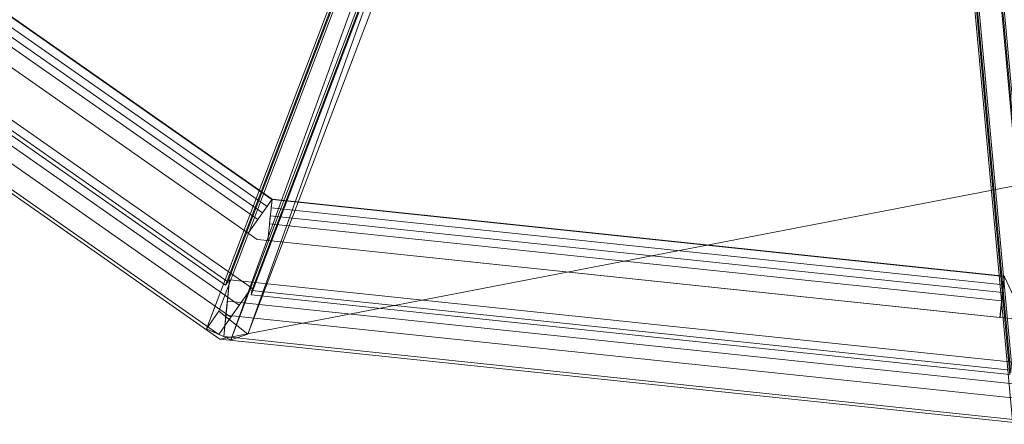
# Model space of a CAD drawing. Header units: millimetres. Extents: x -430348 to -225823, y -86243 to 5084.
# Tile 618 of 656: x -378659 to -377473, y -8862 to -8374. Entities that reach past the tile are written whole.
import ezdxf

# ---------------------------------------------------------------- set-up
doc = ezdxf.new("R2010")
doc.units = ezdxf.units.MM
for name, color, linetype, lineweight in [('A-GLAZ-CURT', 52, 'Continuous', 9), ('A-GLAZ-CWMG', 51, 'Continuous', 9), ('A-ROOF', 132, 'Continuous', 9)]:
    doc.layers.add(name, color=color, linetype=linetype, lineweight=lineweight)

# ---------------------------------------------------------------- blocks, each defined once
blk = doc.blocks.new('System Panel - Solid-518631-_3D_ Copy 1')
at = {"layer": 'A-GLAZ-CURT'}
mesh = blk.add_polyface(dxfattribs=at)
corners = [(-515.1, 24.5), (-515.1, 24.5, 975), (515.1, 24.5, 975), (515.1, 24.5)]
mesh.append_faces([[corners[k] for k in face] for face in [(1, 2, 3, 0)]])
mesh = blk.add_polyface(dxfattribs=at)
corners = [(515.1, 14.5), (-515.1, 14.5), (-515.1, 24.5), (515.1, 24.5)]
mesh.append_faces([[corners[k] for k in face] for face in [(0, 1, 2, 3)]])
mesh = blk.add_polyface(dxfattribs=at)
corners = [(-515.1, 14.5, 975), (515.1, 14.5, 975), (515.1, 24.5, 975), (-515.1, 24.5, 975)]
mesh.append_faces([[corners[k] for k in face] for face in [(0, 1, 2, 3)]])
mesh = blk.add_polyface(dxfattribs=at)
corners = [(515.1, 14.5, 975), (515.1, 14.5), (515.1, 24.5), (515.1, 24.5, 975)]
mesh.append_faces([[corners[k] for k in face] for face in [(0, 1, 2, 3)]])
mesh = blk.add_polyface(dxfattribs=at)
corners = [(-515.1, 14.5), (515.1, 14.5), (515.1, 14.5, 975), (-515.1, 14.5, 975)]
mesh.append_faces([[corners[k] for k in face] for face in [(2, 3, 0, 1)]])
blk = doc.blocks.new('System Panel - Solid-518635-_3D_ Copy 1')
at = {"layer": 'A-GLAZ-CURT'}
mesh = blk.add_polyface(dxfattribs=at)
corners = [(-443.4, 24.5), (-443.4, 24.5, 975), (443.4, 24.5, 975), (443.4, 24.5)]
mesh.append_faces([[corners[k] for k in face] for face in [(2, 3, 0, 1)]])
mesh = blk.add_polyface(dxfattribs=at)
corners = [(443.4, 14.5), (-443.4, 14.5), (-443.4, 24.5), (443.4, 24.5)]
mesh.append_faces([[corners[k] for k in face] for face in [(3, 0, 1, 2)]])
mesh = blk.add_polyface(dxfattribs=at)
corners = [(-443.4, 14.5, 975), (443.4, 14.5, 975), (443.4, 24.5, 975), (-443.4, 24.5, 975)]
mesh.append_faces([[corners[k] for k in face] for face in [(3, 0, 1, 2)]])
mesh = blk.add_polyface(dxfattribs=at)
corners = [(-443.4, 14.5), (-443.4, 14.5, 975), (-443.4, 24.5, 975), (-443.4, 24.5)]
mesh.append_faces([[corners[k] for k in face] for face in [(0, 1, 2, 3)]])
mesh = blk.add_polyface(dxfattribs=at)
corners = [(443.4, 14.5, 975), (443.4, 14.5), (443.4, 24.5), (443.4, 24.5, 975)]
mesh.append_faces([[corners[k] for k in face] for face in [(0, 1, 2, 3)]])
mesh = blk.add_polyface(dxfattribs=at)
corners = [(-443.4, 14.5), (443.4, 14.5), (443.4, 14.5, 975), (-443.4, 14.5, 975)]
mesh.append_faces([[corners[k] for k in face] for face in [(3, 0, 1, 2)]])
blk = doc.blocks.new('Rectangular Mullion - 50mm x 50mm-518628-_3D_ Copy 1')
at = {"layer": 'A-GLAZ-CWMG'}
mesh = blk.add_polyface(dxfattribs=at)
corners = [(0, 25), (-50, 25), (-50, -25), (0, -25)]
mesh.append_faces([[corners[k] for k in face] for face in [(3, 0, 1, 2)]])
mesh = blk.add_polyface(dxfattribs=at)
corners = [(-50, 25), (0, 25), (0, 25, -1030.2), (-50, 25, -1030.2)]
mesh.append_faces([[corners[k] for k in face] for face in [(0, 1, 2, 3)]])
mesh = blk.add_polyface(dxfattribs=at)
corners = [(-50, -25), (-50, 25), (-50, 25, -1030.2), (-50, -25, -1030.2)]
mesh.append_faces([[corners[k] for k in face] for face in [(0, 1, 2, 3)]])
mesh = blk.add_polyface(dxfattribs=at)
corners = [(0, 25), (0, -25), (0, -25, -1030.2), (0, 25, -1030.2)]
mesh.append_faces([[corners[k] for k in face] for face in [(0, 1, 2, 3)]])
mesh = blk.add_polyface(dxfattribs=at)
corners = [(0, -25), (-50, -25), (-50, -25, -1030.2), (0, -25, -1030.2)]
mesh.append_faces([[corners[k] for k in face] for face in [(0, 1, 2, 3)]])
blk = doc.blocks.new('Quad Corner Mullion - Quad Mullion 1-518638-_3D_ Copy 1')
at = {"layer": 'A-GLAZ-CWMG'}
mesh = blk.add_polyface(dxfattribs=at)
corners = [(17.8, 18.7), (6.5, 25), (-6.5, 25), (-6.5, -25)]
mesh.append_faces([[corners[k] for k in face] for face in [(3, 0, 1, 2)]])
mesh = blk.add_polyface(dxfattribs=at)
corners = [(-6.5, 25), (6.5, 25), (6.5, 25, -1050), (-6.5, 25, -1050)]
mesh.append_faces([[corners[k] for k in face] for face in [(3, 0, 1, 2)]])
mesh = blk.add_polyface(dxfattribs=at)
corners = [(-6.5, -25), (-6.5, 25), (-6.5, 25, -1050), (-6.5, -25, -1050)]
mesh.append_faces([[corners[k] for k in face] for face in [(0, 1, 2, 3)]])
mesh = blk.add_polyface(dxfattribs=at)
corners = [(6.5, 25), (17.8, 18.7), (17.8, 18.7, -1050), (6.5, 25, -1050)]
mesh.append_faces([[corners[k] for k in face] for face in [(3, 0, 1, 2)]])
mesh = blk.add_polyface(dxfattribs=at)
corners = [(17.8, 18.7), (-6.5, -25), (-6.5, -25, -1050), (17.8, 18.7, -1050)]
mesh.append_faces([[corners[k] for k in face] for face in [(3, 0, 1, 2)]])
blk = doc.blocks.new('Rectangular Mullion - 50mm x 50mm-518629-_3D_ Copy 1')
at = {"layer": 'A-GLAZ-CWMG'}
mesh = blk.add_polyface(dxfattribs=at)
corners = [(0, 25, -1030.2), (0, -25, -1030.2), (-50, -25, -1030.2), (-50, 25, -1030.2)]
mesh.append_faces([[corners[k] for k in face] for face in [(0, 1, 2, 3)]])
mesh = blk.add_polyface(dxfattribs=at)
corners = [(-50, 25), (0, 25), (0, 25, -1030.2), (-50, 25, -1030.2)]
mesh.append_faces([[corners[k] for k in face] for face in [(0, 1, 2, 3)]])
mesh = blk.add_polyface(dxfattribs=at)
corners = [(-50, -25), (-50, 25), (-50, 25, -1030.2), (-50, -25, -1030.2)]
mesh.append_faces([[corners[k] for k in face] for face in [(0, 1, 2, 3)]])
mesh = blk.add_polyface(dxfattribs=at)
corners = [(0, 25), (0, -25), (0, -25, -1030.2), (0, 25, -1030.2)]
mesh.append_faces([[corners[k] for k in face] for face in [(0, 1, 2, 3)]])
mesh = blk.add_polyface(dxfattribs=at)
corners = [(0, -25), (-50, -25), (-50, -25, -1030.2), (0, -25, -1030.2)]
mesh.append_faces([[corners[k] for k in face] for face in [(0, 1, 2, 3)]])
blk = doc.blocks.new('Rectangular Mullion - 50mm x 50mm-518632-_3D_ Copy 1')
at = {"layer": 'A-GLAZ-CWMG'}
mesh = blk.add_polyface(dxfattribs=at)
corners = [(0, 25), (-50, 25), (-50, -25), (0, -25)]
mesh.append_faces([[corners[k] for k in face] for face in [(2, 3, 0, 1)]])
mesh = blk.add_polyface(dxfattribs=at)
corners = [(0, 25, -886.7), (0, -25, -886.7), (-50, -25, -886.7), (-50, 25, -886.7)]
mesh.append_faces([[corners[k] for k in face] for face in [(0, 1, 2, 3)]])
mesh = blk.add_polyface(dxfattribs=at)
corners = [(-50, 25), (0, 25), (0, 25, -886.7), (-50, 25, -886.7)]
mesh.append_faces([[corners[k] for k in face] for face in [(0, 1, 2, 3)]])
mesh = blk.add_polyface(dxfattribs=at)
corners = [(-50, -25), (-50, 25), (-50, 25, -886.7), (-50, -25, -886.7)]
mesh.append_faces([[corners[k] for k in face] for face in [(0, 1, 2, 3)]])
mesh = blk.add_polyface(dxfattribs=at)
corners = [(0, 25), (0, -25), (0, -25, -886.7), (0, 25, -886.7)]
mesh.append_faces([[corners[k] for k in face] for face in [(0, 1, 2, 3)]])
mesh = blk.add_polyface(dxfattribs=at)
corners = [(0, -25), (-50, -25), (-50, -25, -886.7), (0, -25, -886.7)]
mesh.append_faces([[corners[k] for k in face] for face in [(0, 1, 2, 3)]])
blk = doc.blocks.new('Quad Corner Mullion - Quad Mullion 1-518639-_3D_ Copy 1')
at = {"layer": 'A-GLAZ-CWMG'}
mesh = blk.add_polyface(dxfattribs=at)
corners = [(18.9, 17.8), (7, 25), (-7, 25), (-7, -25)]
mesh.append_faces([[corners[k] for k in face] for face in [(3, 0, 1, 2)]])
mesh = blk.add_polyface(dxfattribs=at)
corners = [(-7, 25), (7, 25), (7, 25, -1050), (-7, 25, -1050)]
mesh.append_faces([[corners[k] for k in face] for face in [(3, 0, 1, 2)]])
mesh = blk.add_polyface(dxfattribs=at)
corners = [(-7, -25), (-7, 25), (-7, 25, -1050), (-7, -25, -1050)]
mesh.append_faces([[corners[k] for k in face] for face in [(3, 0, 1, 2)]])
mesh = blk.add_polyface(dxfattribs=at)
corners = [(7, 25), (18.9, 17.8), (18.9, 17.8, -1050), (7, 25, -1050)]
mesh.append_faces([[corners[k] for k in face] for face in [(3, 0, 1, 2)]])
mesh = blk.add_polyface(dxfattribs=at)
corners = [(18.9, 17.8), (-7, -25), (-7, -25, -1050), (18.9, 17.8, -1050)]
mesh.append_faces([[corners[k] for k in face] for face in [(3, 0, 1, 2)]])
blk = doc.blocks.new('Rectangular Mullion - 50mm x 50mm-518633-_3D_ Copy 1')
at = {"layer": 'A-GLAZ-CWMG'}
mesh = blk.add_polyface(dxfattribs=at)
corners = [(0, 25), (-50, 25), (-50, -25), (0, -25)]
mesh.append_faces([[corners[k] for k in face] for face in [(2, 3, 0, 1)]])
mesh = blk.add_polyface(dxfattribs=at)
corners = [(0, 25, -886.7), (0, -25, -886.7), (-50, -25, -886.7), (-50, 25, -886.7)]
mesh.append_faces([[corners[k] for k in face] for face in [(0, 1, 2, 3)]])
mesh = blk.add_polyface(dxfattribs=at)
corners = [(-50, 25), (0, 25), (0, 25, -886.7), (-50, 25, -886.7)]
mesh.append_faces([[corners[k] for k in face] for face in [(0, 1, 2, 3)]])
mesh = blk.add_polyface(dxfattribs=at)
corners = [(-50, -25), (-50, 25), (-50, 25, -886.7), (-50, -25, -886.7)]
mesh.append_faces([[corners[k] for k in face] for face in [(0, 1, 2, 3)]])
mesh = blk.add_polyface(dxfattribs=at)
corners = [(0, 25), (0, -25), (0, -25, -886.7), (0, 25, -886.7)]
mesh.append_faces([[corners[k] for k in face] for face in [(0, 1, 2, 3)]])
mesh = blk.add_polyface(dxfattribs=at)
corners = [(0, -25), (-50, -25), (-50, -25, -886.7), (0, -25, -886.7)]
mesh.append_faces([[corners[k] for k in face] for face in [(0, 1, 2, 3)]])
blk = doc.blocks.new('System Panel - Glazed-518654-_3D_ Copy 1')
at = {"layer": 'A-GLAZ-CURT', "transparency": 33554471}
mesh = blk.add_polyface(dxfattribs=at)
corners = [(-443.4, 5), (-443.4, 5, 425), (443.4, 5, 425), (443.4, 5)]
mesh.append_faces([[corners[k] for k in face] for face in [(2, 3, 0, 1)]])
mesh = blk.add_polyface(dxfattribs=at)
corners = [(443.4, -5), (-443.4, -5), (-443.4, 5), (443.4, 5)]
mesh.append_faces([[corners[k] for k in face] for face in [(3, 0, 1, 2)]])
mesh = blk.add_polyface(dxfattribs=at)
corners = [(-443.4, -5, 425), (443.4, -5, 425), (443.4, 5, 425), (-443.4, 5, 425)]
mesh.append_faces([[corners[k] for k in face] for face in [(3, 0, 1, 2)]])
mesh = blk.add_polyface(dxfattribs=at)
corners = [(-443.4, -5), (-443.4, -5, 425), (-443.4, 5, 425), (-443.4, 5)]
mesh.append_faces([[corners[k] for k in face] for face in [(0, 1, 2, 3)]])
mesh = blk.add_polyface(dxfattribs=at)
corners = [(443.4, -5, 425), (443.4, -5), (443.4, 5), (443.4, 5, 425)]
mesh.append_faces([[corners[k] for k in face] for face in [(0, 1, 2, 3)]])
mesh = blk.add_polyface(dxfattribs=at)
corners = [(-443.4, -5), (443.4, -5), (443.4, -5, 425), (-443.4, -5, 425)]
mesh.append_faces([[corners[k] for k in face] for face in [(3, 0, 1, 2)]])
blk = doc.blocks.new('Quad Corner Mullion - Quad Mullion 1-518655-_3D_ Copy 1')
at = {"layer": 'A-GLAZ-CWMG'}
mesh = blk.add_polyface(dxfattribs=at)
corners = [(18.9, 17.8, -500), (-7, -25, -500), (-7, 25, -500), (7, 25, -500)]
mesh.append_faces([[corners[k] for k in face] for face in [(3, 0, 1, 2)]])
mesh = blk.add_polyface(dxfattribs=at)
corners = [(-7, 25), (7, 25), (7, 25, -500), (-7, 25, -500)]
mesh.append_faces([[corners[k] for k in face] for face in [(0, 1, 2, 3)]])
mesh = blk.add_polyface(dxfattribs=at)
corners = [(-7, -25), (-7, 25), (-7, 25, -500), (-7, -25, -500)]
mesh.append_faces([[corners[k] for k in face] for face in [(0, 1, 2, 3)]])
mesh = blk.add_polyface(dxfattribs=at)
corners = [(7, 25), (18.9, 17.8), (18.9, 17.8, -500), (7, 25, -500)]
mesh.append_faces([[corners[k] for k in face] for face in [(3, 0, 1, 2)]])
mesh = blk.add_polyface(dxfattribs=at)
corners = [(18.9, 17.8), (-7, -25), (-7, -25, -500), (18.9, 17.8, -500)]
mesh.append_faces([[corners[k] for k in face] for face in [(3, 0, 1, 2)]])
blk = doc.blocks.new('System Panel - Glazed-518656-_3D_ Copy 1')
at = {"layer": 'A-GLAZ-CURT', "transparency": 33554471}
mesh = blk.add_polyface(dxfattribs=at)
corners = [(-515.1, 5), (-515.1, 5, 425), (515.1, 5, 425), (515.1, 5)]
mesh.append_faces([[corners[k] for k in face] for face in [(1, 2, 3, 0)]])
mesh = blk.add_polyface(dxfattribs=at)
corners = [(515.1, -5), (-515.1, -5), (-515.1, 5), (515.1, 5)]
mesh.append_faces([[corners[k] for k in face] for face in [(0, 1, 2, 3)]])
mesh = blk.add_polyface(dxfattribs=at)
corners = [(-515.1, -5, 425), (515.1, -5, 425), (515.1, 5, 425), (-515.1, 5, 425)]
mesh.append_faces([[corners[k] for k in face] for face in [(0, 1, 2, 3)]])
mesh = blk.add_polyface(dxfattribs=at)
corners = [(515.1, -5, 425), (515.1, -5), (515.1, 5), (515.1, 5, 425)]
mesh.append_faces([[corners[k] for k in face] for face in [(0, 1, 2, 3)]])
mesh = blk.add_polyface(dxfattribs=at)
corners = [(-515.1, -5), (515.1, -5), (515.1, -5, 425), (-515.1, -5, 425)]
mesh.append_faces([[corners[k] for k in face] for face in [(2, 3, 0, 1)]])
blk = doc.blocks.new('Quad Corner Mullion - Quad Mullion 1-518657-_3D_ Copy 1')
at = {"layer": 'A-GLAZ-CWMG'}
mesh = blk.add_polyface(dxfattribs=at)
corners = [(17.8, 18.7, -500), (-6.5, -25, -500), (-6.5, 25, -500), (6.5, 25, -500)]
mesh.append_faces([[corners[k] for k in face] for face in [(2, 3, 0, 1)]])
mesh = blk.add_polyface(dxfattribs=at)
corners = [(-6.5, 25), (6.5, 25), (6.5, 25, -500), (-6.5, 25, -500)]
mesh.append_faces([[corners[k] for k in face] for face in [(0, 1, 2, 3)]])
mesh = blk.add_polyface(dxfattribs=at)
corners = [(-6.5, -25), (-6.5, 25), (-6.5, 25, -500), (-6.5, -25, -500)]
mesh.append_faces([[corners[k] for k in face] for face in [(0, 1, 2, 3)]])
mesh = blk.add_polyface(dxfattribs=at)
corners = [(6.5, 25), (17.8, 18.7), (17.8, 18.7, -500), (6.5, 25, -500)]
mesh.append_faces([[corners[k] for k in face] for face in [(0, 1, 2, 3)]])
mesh = blk.add_polyface(dxfattribs=at)
corners = [(17.8, 18.7), (-6.5, -25), (-6.5, -25, -500), (17.8, 18.7, -500)]
mesh.append_faces([[corners[k] for k in face] for face in [(3, 0, 1, 2)]])
blk = doc.blocks.new('Rectangular Mullion - 50mm x 50mm-518634-_3D_ Copy 1')
at = {"layer": 'A-GLAZ-CWMG'}
mesh = blk.add_polyface(dxfattribs=at)
corners = [(25, 25), (-25, 25), (-25, -25), (25, -25)]
mesh.append_faces([[corners[k] for k in face] for face in [(2, 3, 0, 1)]])
mesh = blk.add_polyface(dxfattribs=at)
corners = [(25, 25, -886.7), (25, -25, -886.7), (-25, -25, -886.7), (-25, 25, -886.7)]
mesh.append_faces([[corners[k] for k in face] for face in [(0, 1, 2, 3)]])
mesh = blk.add_polyface(dxfattribs=at)
corners = [(-25, 25), (25, 25), (25, 25, -886.7), (-25, 25, -886.7)]
mesh.append_faces([[corners[k] for k in face] for face in [(0, 1, 2, 3)]])
mesh = blk.add_polyface(dxfattribs=at)
corners = [(-25, -25), (-25, 25), (-25, 25, -886.7), (-25, -25, -886.7)]
mesh.append_faces([[corners[k] for k in face] for face in [(0, 1, 2, 3)]])
mesh = blk.add_polyface(dxfattribs=at)
corners = [(25, 25), (25, -25), (25, -25, -886.7), (25, 25, -886.7)]
mesh.append_faces([[corners[k] for k in face] for face in [(0, 1, 2, 3)]])
mesh = blk.add_polyface(dxfattribs=at)
corners = [(25, -25), (-25, -25), (-25, -25, -886.7), (25, -25, -886.7)]
mesh.append_faces([[corners[k] for k in face] for face in [(0, 1, 2, 3)]])
blk = doc.blocks.new('Rectangular Mullion - 50mm x 50mm-518630-_3D_ Copy 1')
at = {"layer": 'A-GLAZ-CWMG'}
mesh = blk.add_polyface(dxfattribs=at)
corners = [(25, 25), (-25, 25), (-25, -25), (25, -25)]
mesh.append_faces([[corners[k] for k in face] for face in [(2, 3, 0, 1)]])
mesh = blk.add_polyface(dxfattribs=at)
corners = [(-25, 25), (25, 25), (25, 25, -1030.2), (-25, 25, -1030.2)]
mesh.append_faces([[corners[k] for k in face] for face in [(0, 1, 2, 3)]])
mesh = blk.add_polyface(dxfattribs=at)
corners = [(-25, -25), (-25, 25), (-25, 25, -1030.2), (-25, -25, -1030.2)]
mesh.append_faces([[corners[k] for k in face] for face in [(0, 1, 2, 3)]])
mesh = blk.add_polyface(dxfattribs=at)
corners = [(25, 25), (25, -25), (25, -25, -1030.2), (25, 25, -1030.2)]
mesh.append_faces([[corners[k] for k in face] for face in [(0, 1, 2, 3)]])
mesh = blk.add_polyface(dxfattribs=at)
corners = [(25, -25), (-25, -25), (-25, -25, -1030.2), (25, -25, -1030.2)]
mesh.append_faces([[corners[k] for k in face] for face in [(0, 1, 2, 3)]])
blk = doc.blocks.new('System Panel - Glazed-518679-_3D_ Copy 1')
at = {"layer": 'A-GLAZ-CURT', "transparency": 33554471}
mesh = blk.add_polyface(dxfattribs=at)
corners = [(-535.1, 5), (-31.4, 5, 2329.3), (535.1, 5)]
mesh.append_faces([[corners[k] for k in face] for face in [(2, 0, 1)]])
mesh = blk.add_polyface(dxfattribs=at)
corners = [(535.1, -5), (-535.1, -5), (-535.1, 5), (535.1, 5)]
mesh.append_faces([[corners[k] for k in face] for face in [(0, 1, 2, 3)]])
mesh = blk.add_polyface(dxfattribs=at)
corners = [(-535.1, -5), (-31.4, -5, 2329.3), (-31.4, 5, 2329.3), (-535.1, 5)]
mesh.append_faces([[corners[k] for k in face] for face in [(3, 0, 1, 2)]])
mesh = blk.add_polyface(dxfattribs=at)
corners = [(-535.1, -5), (535.1, -5), (-31.4, -5, 2329.3)]
mesh.append_faces([[corners[k] for k in face] for face in [(0, 1, 2)]])
blk = doc.blocks.new('System Panel - Glazed-518680-_3D_ Copy 1')
at = {"layer": 'A-GLAZ-CURT', "transparency": 33554471}
mesh = blk.add_polyface(dxfattribs=at)
corners = [(-459.4, 5), (66.1, 5, 2309.6), (459.4, 5)]
mesh.append_faces([[corners[k] for k in face] for face in [(2, 0, 1)]])
mesh = blk.add_polyface(dxfattribs=at)
corners = [(459.4, -5), (-459.4, -5), (-459.4, 5), (459.4, 5)]
mesh.append_faces([[corners[k] for k in face] for face in [(3, 0, 1, 2)]])
mesh = blk.add_polyface(dxfattribs=at)
corners = [(-459.4, -5), (66.1, -5, 2309.6), (66.1, 5, 2309.6), (-459.4, 5)]
mesh.append_faces([[corners[k] for k in face] for face in [(3, 0, 1, 2)]])
mesh = blk.add_polyface(dxfattribs=at)
corners = [(66.1, -5, 2309.6), (459.4, -5), (459.4, 5), (66.1, 5, 2309.6)]
mesh.append_faces([[corners[k] for k in face] for face in [(3, 0, 1, 2)]])
mesh = blk.add_polyface(dxfattribs=at)
corners = [(-459.4, -5), (459.4, -5), (66.1, -5, 2309.6)]
mesh.append_faces([[corners[k] for k in face] for face in [(0, 1, 2)]])
blk = doc.blocks.new('System Panel - Glazed-518681-_3D_ Copy 1')
at = {"layer": 'A-GLAZ-CURT', "transparency": 33554471}
mesh = blk.add_polyface(dxfattribs=at)
corners = [(-552.6, 5), (-140.5, 5, 2251.8), (552.6, 5)]
mesh.append_faces([[corners[k] for k in face] for face in [(2, 0, 1)]])
mesh = blk.add_polyface(dxfattribs=at)
corners = [(-140.5, -5, 2251.8), (552.6, -5), (552.6, 5), (-140.5, 5, 2251.8)]
mesh.append_faces([[corners[k] for k in face] for face in [(3, 0, 1, 2)]])
mesh = blk.add_polyface(dxfattribs=at)
corners = [(-552.6, -5), (552.6, -5), (-140.5, -5, 2251.8)]
mesh.append_faces([[corners[k] for k in face] for face in [(0, 1, 2)]])
blk = doc.blocks.new('Rectangular Mullion - 50mm x 50mm-518670-_3D_ Copy 1')
at = {"layer": 'A-GLAZ-CWMG'}
mesh = blk.add_polyface(dxfattribs=at)
corners = [(0, 25, -1113.1), (0, -25, -1113.1), (-50, -25, -1113.1), (-50, 25, -1113.1)]
mesh.append_faces([[corners[k] for k in face] for face in [(0, 1, 2, 3)]])
mesh = blk.add_polyface(dxfattribs=at)
corners = [(-50, 25, -15.6), (0, 25, -3.4), (0, 25, -1113.1), (-50, 25, -1113.1)]
mesh.append_faces([[corners[k] for k in face] for face in [(0, 1, 2, 3)]])
mesh = blk.add_polyface(dxfattribs=at)
corners = [(-50, -25, -15.6), (-50, 25, -15.6), (-50, 25, -1113.1), (-50, -25, -1113.1)]
mesh.append_faces([[corners[k] for k in face] for face in [(3, 0, 1, 2)]])
mesh = blk.add_polyface(dxfattribs=at)
corners = [(0, 25, -3.4), (0, -25, -3.4), (0, -25, -1113.1), (0, 25, -1113.1)]
mesh.append_faces([[corners[k] for k in face] for face in [(0, 1, 2, 3)]])
mesh = blk.add_polyface(dxfattribs=at)
corners = [(0, -25, -3.4), (-50, -25, -15.6), (-50, -25, -1113.1), (0, -25, -1113.1)]
mesh.append_faces([[corners[k] for k in face] for face in [(3, 0, 1, 2)]])
blk = doc.blocks.new('Quad Corner Mullion - Quad Mullion 1-518686-_3D_ Copy 1')
at = {"layer": 'A-GLAZ-CWMG'}
mesh = blk.add_polyface(dxfattribs=at)
corners = [(29.4, -4.2), (16.1, 25), (-16.1, 25), (-16.1, -25)]
mesh.append_faces([[corners[k] for k in face] for face in [(3, 0, 1, 2)]])
mesh = blk.add_polyface(dxfattribs=at)
corners = [(-16.1, 25), (16.1, 25), (16.1, 25, -2518.1), (3.2, 25, -2492.6), (-16.1, 25, -2408.6)]
mesh.append_faces([[corners[k] for k in face] for face in [(0, 1, 4)]], dxfattribs={"vtx1": -1})
mesh.append_faces([[corners[k] for k in face] for face in [(2, 3, 4, 1)]], dxfattribs={"vtx2": -1})
mesh = blk.add_polyface(dxfattribs=at)
corners = [(-16.1, -25), (-16.1, 25), (-16.1, 25, -2408.6), (-16.1, -25, -2408.6)]
mesh.append_faces([[corners[k] for k in face] for face in [(3, 0, 1, 2)]])
mesh = blk.add_polyface(dxfattribs=at)
corners = [(16.1, 25), (29.4, -4.2), (29.4, -4.2, -2535.7), (16.1, 25, -2518.1)]
mesh.append_faces([[corners[k] for k in face] for face in [(3, 0, 1, 2)]])
mesh = blk.add_polyface(dxfattribs=at)
corners = [(29.4, -4.2), (-16.1, -25), (-16.1, -25, -2408.6), (-2.4, -18.8, -2467.9), (29.4, -4.2, -2535.7)]
mesh.append_faces([[corners[k] for k in face] for face in [(0, 1, 2)]], dxfattribs={"vtx2": -1})
mesh.append_faces([[corners[k] for k in face] for face in [(2, 3, 4, 0)]], dxfattribs={"vtx3": -1})
blk = doc.blocks.new('Rectangular Mullion - 50mm x 50mm-518671-_3D_ Copy 1')
at = {"layer": 'A-GLAZ-CWMG'}
mesh = blk.add_polyface(dxfattribs=at)
corners = [(0, 25), (-50, 25), (-50, -25), (0, -25)]
mesh.append_faces([[corners[k] for k in face] for face in [(2, 3, 0, 1)]])
mesh = blk.add_polyface(dxfattribs=at)
corners = [(0, 25, -971.4), (0, -25, -971.4), (-50, -25, -971.4), (-50, 25, -971.4)]
mesh.append_faces([[corners[k] for k in face] for face in [(0, 1, 2, 3)]])
mesh = blk.add_polyface(dxfattribs=at)
corners = [(-50, 25), (0, 25), (0, 25, -971.4), (-50, 25, -971.4)]
mesh.append_faces([[corners[k] for k in face] for face in [(3, 0, 1, 2)]])
mesh = blk.add_polyface(dxfattribs=at)
corners = [(-50, -25), (-50, 25), (-50, 25, -971.4), (-50, -25, -971.4)]
mesh.append_faces([[corners[k] for k in face] for face in [(3, 0, 1, 2)]])
mesh = blk.add_polyface(dxfattribs=at)
corners = [(0, 25), (0, -25), (0, -25, -971.4), (0, 25, -971.4)]
mesh.append_faces([[corners[k] for k in face] for face in [(3, 0, 1, 2)]])
mesh = blk.add_polyface(dxfattribs=at)
corners = [(0, -25), (-50, -25), (-50, -25, -971.4), (0, -25, -971.4)]
mesh.append_faces([[corners[k] for k in face] for face in [(3, 0, 1, 2)]])
blk = doc.blocks.new('Quad Corner Mullion - Quad Mullion 1-518687-_3D_ Copy 1')
at = {"layer": 'A-GLAZ-CWMG'}
mesh = blk.add_polyface(dxfattribs=at)
corners = [(-16.1, 25), (16.1, 25), (16.1, 25, -2451.7), (-16.1, 25, -2451.7)]
mesh.append_faces([[corners[k] for k in face] for face in [(3, 0, 1, 2)]])
mesh = blk.add_polyface(dxfattribs=at)
corners = [(-16.1, -25), (-16.1, 25), (-16.1, 25, -2451.7), (-16.1, -25, -2451.7)]
mesh.append_faces([[corners[k] for k in face] for face in [(0, 1, 2, 3)]])
mesh = blk.add_polyface(dxfattribs=at)
corners = [(16.1, 25), (29.4, -4.2), (29.4, -4.2, -2451.7), (16.1, 25, -2451.7)]
mesh.append_faces([[corners[k] for k in face] for face in [(3, 0, 1, 2)]])
mesh = blk.add_polyface(dxfattribs=at)
corners = [(29.4, -4.2), (-16.1, -25), (-16.1, -25, -2451.7), (29.4, -4.2, -2451.7)]
mesh.append_faces([[corners[k] for k in face] for face in [(0, 1, 2, 3)]])
blk = doc.blocks.new('System Panel - Glazed-518690-_3D_ Copy 1')
at = {"layer": 'A-GLAZ-CURT', "transparency": 33554471}
mesh = blk.add_polyface(dxfattribs=at)
corners = [(-515.1, 5), (-515.1, 5, 750), (515.1, 5, 750), (515.1, 5)]
mesh.append_faces([[corners[k] for k in face] for face in [(1, 2, 3, 0)]])
mesh = blk.add_polyface(dxfattribs=at)
corners = [(515.1, -5), (-515.1, -5), (-515.1, 5), (515.1, 5)]
mesh.append_faces([[corners[k] for k in face] for face in [(0, 1, 2, 3)]])
mesh = blk.add_polyface(dxfattribs=at)
corners = [(-515.1, -5, 750), (515.1, -5, 750), (515.1, 5, 750), (-515.1, 5, 750)]
mesh.append_faces([[corners[k] for k in face] for face in [(0, 1, 2, 3)]])
mesh = blk.add_polyface(dxfattribs=at)
corners = [(515.1, -5, 750), (515.1, -5), (515.1, 5), (515.1, 5, 750)]
mesh.append_faces([[corners[k] for k in face] for face in [(0, 1, 2, 3)]])
mesh = blk.add_polyface(dxfattribs=at)
corners = [(-515.1, -5), (515.1, -5), (515.1, -5, 750), (-515.1, -5, 750)]
mesh.append_faces([[corners[k] for k in face] for face in [(2, 3, 0, 1)]])
blk = doc.blocks.new('Quad Corner Mullion - Quad Mullion 1-518691-_3D_ Copy 1')
at = {"layer": 'A-GLAZ-CWMG'}
mesh = blk.add_polyface(dxfattribs=at)
corners = [(-6.5, 25), (6.5, 25), (6.5, 25, -800), (-6.5, 25, -800)]
mesh.append_faces([[corners[k] for k in face] for face in [(0, 1, 2, 3)]])
mesh = blk.add_polyface(dxfattribs=at)
corners = [(-6.5, -25), (-6.5, 25), (-6.5, 25, -800), (-6.5, -25, -800)]
mesh.append_faces([[corners[k] for k in face] for face in [(0, 1, 2, 3)]])
mesh = blk.add_polyface(dxfattribs=at)
corners = [(6.5, 25), (17.8, 18.7), (17.8, 18.7, -800), (6.5, 25, -800)]
mesh.append_faces([[corners[k] for k in face] for face in [(0, 1, 2, 3)]])
mesh = blk.add_polyface(dxfattribs=at)
corners = [(17.8, 18.7), (-6.5, -25), (-6.5, -25, -800), (17.8, 18.7, -800)]
mesh.append_faces([[corners[k] for k in face] for face in [(3, 0, 1, 2)]])
blk = doc.blocks.new('System Panel - Glazed-518692-_3D_ Copy 1')
at = {"layer": 'A-GLAZ-CURT', "transparency": 33554471}
mesh = blk.add_polyface(dxfattribs=at)
corners = [(-443.4, 5), (-443.4, 5, 750), (443.4, 5, 750), (443.4, 5)]
mesh.append_faces([[corners[k] for k in face] for face in [(2, 3, 0, 1)]])
mesh = blk.add_polyface(dxfattribs=at)
corners = [(443.4, -5), (-443.4, -5), (-443.4, 5), (443.4, 5)]
mesh.append_faces([[corners[k] for k in face] for face in [(3, 0, 1, 2)]])
mesh = blk.add_polyface(dxfattribs=at)
corners = [(-443.4, -5, 750), (443.4, -5, 750), (443.4, 5, 750), (-443.4, 5, 750)]
mesh.append_faces([[corners[k] for k in face] for face in [(3, 0, 1, 2)]])
mesh = blk.add_polyface(dxfattribs=at)
corners = [(-443.4, -5), (-443.4, -5, 750), (-443.4, 5, 750), (-443.4, 5)]
mesh.append_faces([[corners[k] for k in face] for face in [(0, 1, 2, 3)]])
mesh = blk.add_polyface(dxfattribs=at)
corners = [(443.4, -5, 750), (443.4, -5), (443.4, 5), (443.4, 5, 750)]
mesh.append_faces([[corners[k] for k in face] for face in [(0, 1, 2, 3)]])
mesh = blk.add_polyface(dxfattribs=at)
corners = [(-443.4, -5), (443.4, -5), (443.4, -5, 750), (-443.4, -5, 750)]
mesh.append_faces([[corners[k] for k in face] for face in [(3, 0, 1, 2)]])
blk = doc.blocks.new('Quad Corner Mullion - Quad Mullion 1-518693-_3D_ Copy 1')
at = {"layer": 'A-GLAZ-CWMG'}
mesh = blk.add_polyface(dxfattribs=at)
corners = [(-7, 25), (7, 25), (7, 25, -800), (-7, 25, -800)]
mesh.append_faces([[corners[k] for k in face] for face in [(0, 1, 2, 3)]])
mesh = blk.add_polyface(dxfattribs=at)
corners = [(-7, -25), (-7, 25), (-7, 25, -800), (-7, -25, -800)]
mesh.append_faces([[corners[k] for k in face] for face in [(0, 1, 2, 3)]])
mesh = blk.add_polyface(dxfattribs=at)
corners = [(7, 25), (18.9, 17.8), (18.9, 17.8, -800), (7, 25, -800)]
mesh.append_faces([[corners[k] for k in face] for face in [(0, 1, 2, 3)]])
mesh = blk.add_polyface(dxfattribs=at)
corners = [(18.9, 17.8), (-7, -25), (-7, -25, -800), (18.9, 17.8, -800)]
mesh.append_faces([[corners[k] for k in face] for face in [(3, 0, 1, 2)]])

msp = doc.modelspace()

# ---------------------------------------------------------------- block references
at = {"layer": 'A-GLAZ-CURT', "transparency": 33554471, "extrusion": (0.492281, 0.70305, 0.513206)}
msp.add_blockref('System Panel - Glazed-518679-_3D_ Copy 1', (305524.5, 167064.2, -161289), dxfattribs=at)
at = {"layer": 'A-GLAZ-CURT', "transparency": 33554471, "extrusion": (-0.360768, 0.767034, 0.530571)}
msp.add_blockref('System Panel - Glazed-518681-_3D_ Copy 1', (344732.2, -29633.3, 161580.9), dxfattribs=at)
at = {"layer": 'A-GLAZ-CURT', "transparency": 33554471, "extrusion": (0.089638, 0.852844, 0.514415), "rotation": 180.00573786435}
msp.add_blockref('System Panel - Glazed-518680-_3D_ Copy 1', (374937.9, 76774.8, -10160.4), dxfattribs=at)
at = {"layer": 'A-GLAZ-CURT'}
for name, p, rotation in [('System Panel - Solid-518631-_3D_ Copy 1', (-378791.3, -8315.7, 58247.6), 325.000000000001), ('System Panel - Solid-518635-_3D_ Copy 1', (-377916.7, -8661.8, 58247.6), 354.0000000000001)]:
    msp.add_blockref(name, p, dxfattribs=dict(at, rotation=rotation))
at = {"layer": 'A-GLAZ-CURT', "transparency": 33554471}
for name, p, rotation in [('System Panel - Glazed-518656-_3D_ Copy 1', (-378791.3, -8315.7, 60072.6), 325.000000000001), ('System Panel - Glazed-518690-_3D_ Copy 1', (-378791.3, -8315.7, 59272.6), 325.000000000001), ('System Panel - Glazed-518654-_3D_ Copy 1', (-377916.7, -8661.8, 60072.6), 354.0000000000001), ('System Panel - Glazed-518692-_3D_ Copy 1', (-377916.7, -8661.8, 59272.6), 354.0000000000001)]:
    msp.add_blockref(name, p, dxfattribs=dict(at, rotation=rotation))
at = {"layer": 'A-GLAZ-CWMG', "extrusion": (-0.308023, -0.808398, -0.501612), "rotation": 7.203125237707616}
msp.add_blockref('Quad Corner Mullion - Quad Mullion 1-518686-_3D_ Copy 1', (-350499.4, 124095.4, 93237), dxfattribs=at)
at = {"layer": 'A-GLAZ-CWMG', "extrusion": (0.078601, -0.8583, -0.507093), "rotation": 5.745184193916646}
msp.add_blockref('Quad Corner Mullion - Quad Mullion 1-518687-_3D_ Copy 1', (-376679.6, 39229.1, -52798.8), dxfattribs=at)
at = {"layer": 'A-GLAZ-CWMG', "extrusion": (0.819152, -0.573576, 0), "rotation": 90}
for name, p in [('Rectangular Mullion - 50mm x 50mm-518628-_3D_ Copy 1', (-224077.5, 60547.6, -305002.9)), ('Rectangular Mullion - 50mm x 50mm-518630-_3D_ Copy 1', (-224077.5, 60047.6, -305002.9)), ('Rectangular Mullion - 50mm x 50mm-518630-_3D_ Copy 1', (-224077.5, 59247.6, -305002.9))]:
    msp.add_blockref(name, p, dxfattribs=at)
at = {"layer": 'A-GLAZ-CWMG', "extrusion": (-0.819152, 0.573576, 0)}
for name, p, rotation in [('Rectangular Mullion - 50mm x 50mm-518629-_3D_ Copy 1', (224077.5, 58197.6, 306033.1), 270), ('Rectangular Mullion - 50mm x 50mm-518670-_3D_ Copy 1', (224210, 60585.2, 306075.3), 329.1223532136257)]:
    msp.add_blockref(name, p, dxfattribs=dict(at, rotation=rotation))
at = {"layer": 'A-GLAZ-CWMG', "extrusion": (0, 0, -1)}
for name, p, rotation in [('Quad Corner Mullion - Quad Mullion 1-518638-_3D_ Copy 1', (378364, -8614.8, -58197.6), 214.999999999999), ('Quad Corner Mullion - Quad Mullion 1-518657-_3D_ Copy 1', (378364, -8614.8, -60047.6), 214.999999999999), ('Quad Corner Mullion - Quad Mullion 1-518691-_3D_ Copy 1', (378364, -8614.8, -59247.6), 214.999999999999), ('Quad Corner Mullion - Quad Mullion 1-518639-_3D_ Copy 1', (377468.8, -8708.9, -58197.6), 185.9999999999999), ('Quad Corner Mullion - Quad Mullion 1-518655-_3D_ Copy 1', (377468.8, -8708.9, -60047.6), 185.9999999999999), ('Quad Corner Mullion - Quad Mullion 1-518693-_3D_ Copy 1', (377468.8, -8708.9, -59247.6), 185.9999999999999)]:
    msp.add_blockref(name, p, dxfattribs=dict(at, rotation=rotation))
at = {"layer": 'A-GLAZ-CWMG', "extrusion": (0.994522, -0.104528, 0), "rotation": 90}
for name, p in [('Rectangular Mullion - 50mm x 50mm-518632-_3D_ Copy 1', (-48117.4, 60547.6, -374497.6)), ('Rectangular Mullion - 50mm x 50mm-518634-_3D_ Copy 1', (-48117.4, 60047.6, -374497.6)), ('Rectangular Mullion - 50mm x 50mm-518634-_3D_ Copy 1', (-48117.4, 59247.6, -374497.6))]:
    msp.add_blockref(name, p, dxfattribs=at)
at = {"layer": 'A-GLAZ-CWMG', "extrusion": (-0.994522, 0.104528, 0)}
for name, p, rotation in [('Rectangular Mullion - 50mm x 50mm-518633-_3D_ Copy 1', (48117.4, 58197.6, 375384.4), 270), ('Rectangular Mullion - 50mm x 50mm-518671-_3D_ Copy 1', (48249.9, 60585.2, 375425.1), 329.0416695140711)]:
    msp.add_blockref(name, p, dxfattribs=dict(at, rotation=rotation))

# ---------------------------------------------------------------- meshes
at = {"layer": 'A-ROOF'}
mesh = msp.add_polyface(dxfattribs=at)
corners = [(-379844.9, -7026.3, 60547.6), (-379771.9, -6175.8, 60547.6), (-375633.8, -6530.9, 60547.6), (-375706.8, -7381.5, 60547.6), (-376393, -8368.4, 60547.6), (-377442, -8861.8, 60547.6), (-378417.9, -8759.2, 60547.6), (-379336.9, -8115.8, 60547.6)]
mesh.append_faces([[corners[k] for k in face] for face in [(4, 2, 3)]], dxfattribs={"vtx0": -1})
mesh.append_faces([[corners[k] for k in face] for face in [(4, 6, 7, 2)]], dxfattribs={"vtx0": -1, "vtx2": -1, "vtx3": -1})
mesh.append_faces([[corners[k] for k in face] for face in [(1, 2, 7, 0), (5, 6, 4)]], dxfattribs={"vtx1": -1})
mesh = msp.add_polyface(dxfattribs=at)
corners = [(-379771.9, -6175.8, 60557.6), (-379844.9, -7026.3, 60557.6), (-379336.9, -8115.8, 60557.6), (-378417.9, -8759.2, 60557.6), (-377442, -8861.8, 60557.6), (-376393, -8368.4, 60557.6), (-375706.8, -7381.5, 60557.6), (-375633.8, -6530.9, 60557.6)]
mesh.append_faces([[corners[k] for k in face] for face in [(2, 7, 0, 1), (5, 3, 4)]], dxfattribs={"vtx0": -1})
mesh.append_faces([[corners[k] for k in face] for face in [(6, 7, 5)]], dxfattribs={"vtx1": -1})
mesh.append_faces([[corners[k] for k in face] for face in [(2, 3, 5, 7)]], dxfattribs={"vtx1": -1, "vtx2": -1, "vtx3": -1})
mesh = msp.add_polyface(dxfattribs=at)
corners = [(-378417.9, -8759.2, 60557.6), (-379336.9, -8115.8, 60557.6), (-379336.9, -8115.8, 60547.6), (-378417.9, -8759.2, 60547.6)]
mesh.append_faces([[corners[k] for k in face] for face in [(1, 2, 3, 0)]])
mesh = msp.add_polyface(dxfattribs=at)
corners = [(-377442, -8861.8, 60557.6), (-378417.9, -8759.2, 60557.6), (-378417.9, -8759.2, 60547.6), (-377442, -8861.8, 60547.6)]
mesh.append_faces([[corners[k] for k in face] for face in [(1, 2, 3, 0)]])

doc.saveas('drawing.dxf')
